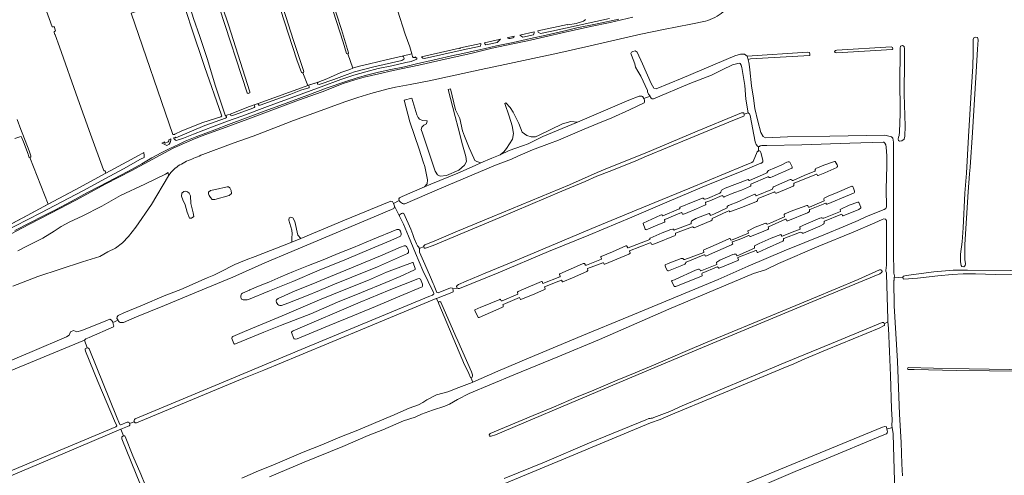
# Model space of a CAD drawing. Header units: metres. Extents: x 209813 to 223847, y 571801 to 587119.
# Tile 590 of 656: x 219607 to 220606, y 579788 to 580251. Entities that reach past the tile are written whole.
import ezdxf

# ---------------------------------------------------------------- set-up
doc = ezdxf.new("R2010")
doc.units = ezdxf.units.M
for name, color, linetype, lineweight in [('B-RO-GR-BEPLANTING_CULTUUR_BOSPLANTSOEN-GV', 8, 'Continuous', 0), ('B-RO-GR-GRAS-GV', 8, 'Continuous', 0), ('B-RO-OG-WATER_GREPPEL-GV', 8, 'Continuous', 0), ('B-RO-OG-WEG-GV', 8, 'Continuous', 0)]:
    doc.layers.add(name, color=color, linetype=linetype, lineweight=lineweight)

msp = doc.modelspace()

# ---------------------------------------------------------------- linework, layer by layer
at = {"layer": 'B-RO-GR-BEPLANTING_CULTUUR_BOSPLANTSOEN-GV', "flags": 128}
msp.add_lwpolyline([(219584.553, 580036.236), (219614.547, 580052.195), (219635.995, 580063.652), (219617.441, 580111.144), (219616.788, 580111.355), (219616.277, 580111.784), (219615.578, 580114.396), (219610.894, 580126.925), (219609.281, 580131.095), (219608.487, 580132.28), (219607.336, 580132.093), (219602.088, 580130.237)], dxfattribs=at)
at = {"layer": 'B-RO-GR-GRAS-GV', "flags": 128}
for points in [[(219838.008, 580176.661), (219809.807, 580262.67), (219796.947, 580299.784), (219779.475, 580352.215), (219763.814, 580398.479), (219749.942, 580440.375), (219736.74, 580480.438), (219724.803, 580516.476), (219717.768, 580537.233), (219714.264, 580548.287), (219714.452, 580549.057), (219715.152, 580549.533), (219716.047, 580549.757), (219716.718, 580549.673), (219717.176, 580549.293), (219758.062, 580427.378), (219787.966, 580337.861), (219818.936, 580245.709), (219840.783, 580177.788)], [(219795.372, 580545.632), (219790.016, 580544.276), (219782.844, 580543.284), (219781.948, 580543.318), (219785.129, 580533.232), (219787.308, 580526.932), (219788.091, 580526.809), (219788.931, 580526.216), (219796.582, 580502.572), (219837.983, 580377.564), (219884.994, 580229.953), (219895.347, 580198.385)], [(219938.699, 580216.785), (219935.366, 580228.102), (219891.73, 580363.912), (219873.752, 580422.14), (219864.448, 580451.732), (219862.579, 580457.451), (219842.215, 580523.68), (219834.599, 580545.36)], [(219835.754, 580547.525), (219836.661, 580547.764), (219837.413, 580548.047), (219847.21, 580516.148), (219854.666, 580490.888), (219869.108, 580447.066), (219874.901, 580427.484), (219878.188, 580415.912), (219879.251, 580412.163), (219897.18, 580355.977), (219913.436, 580303.686), (219933.84, 580240.911), (219940.841, 580217.448)], [(219893.158, 580197.449), (219888.427, 580210.083), (219867.28, 580275.265), (219843.93, 580350.391), (219813.686, 580442.866), (219786.924, 580526.462), (219787.308, 580526.932)], [(219604.409, 580149.69), (219608.314, 580139.486), (219610.388, 580134.529), (219616.538, 580117.914), (219618.402, 580112.855), (219618.462, 580112.276), (219618.449, 580111.751), (219618.074, 580111.241), (219617.441, 580111.144), (219635.995, 580063.652), (219663.345, 580078.209), (219694.587, 580095.15), (219693.771, 580097.378), (219693.246, 580097.373), (219692.738, 580097.477), (219692.391, 580097.781), (219692.042, 580098.393), (219678.784, 580134.861), (219666.162, 580170.751), (219647.313, 580223.337), (219642.958, 580235.601), (219642.66, 580236.062), (219641.952, 580238.136), (219641.983, 580238.697), (219642.322, 580239.135), (219643.347, 580239.623), (219642.043, 580244.079), (219641.34, 580243.71), (219640.346, 580243.574), (219639.928, 580243.769), (219628.056, 580277.042)], [(219775.802, 580276.042), (219777.265, 580272.255), (219783.557, 580252.304), (219789.765, 580233.776), (219797.708, 580210.459), (219805.533, 580184.403), (219813.981, 580158.962), (219815.549, 580154.009), (219815.995, 580153.575), (219820.85, 580155.193), (219840.387, 580162.77), (219844.965, 580164.603), (219849.089, 580165.788), (219896.857, 580183.272), (219899.463, 580184.075)], [(219945.032, 580201.792), (219945.964, 580202.164), (219951.812, 580203.687), (219962.177, 580206.051), (219979.147, 580210.253), (219995.29, 580213.868), (220005.04, 580216.246), (220002.902, 580223.292), (219998.459, 580236.217), (219990.49, 580260.787)], [(220303.118, 580249.576), (220288.206, 580246.304), (220260.53, 580240.975), (220237.495, 580236.238), (220212.375, 580230.488), (220181.612, 580223.522), (220153.218, 580217.157), (220123.19, 580210.557), (220099.538, 580205.51), (220075.45, 580200.528), (220022.734, 580189.069), (220003.238, 580185.146), (219988.596, 580182.306), (219979.593, 580180.296), (219963.474, 580176.203), (219950.304, 580171.963), (219937.031, 580167.507), (219909.163, 580157.283), (219884.895, 580148.504), (219869.389, 580142.628), (219843.996, 580132.794), (219823.719, 580125.543), (219792.833, 580114.098)], [(220246.887, 580173.272), (220245.282, 580175.199), (220244.33, 580177.634), (220244.383, 580179.221), (220237.609, 580193.509), (220234.434, 580198.694), (220232.159, 580202.875), (220231.471, 580206.103), (220227.841, 580215.029), (220227.449, 580216.792), (220228.084, 580217.85), (220229.428, 580218.733), (220231.677, 580219.262), (220233.838, 580218.065), (220239.218, 580206.033), (220247.949, 580186.321), (220250.595, 580181.559), (220252.976, 580180.897), (220279.567, 580191.481), (220333.013, 580214.235), (220338.701, 580215.822), (220342.538, 580215.955), (220345.316, 580213.838)], [(219894.597, 580197.115), (219899.463, 580184.075), (219909.868, 580187.542), (219918.754, 580191.096), (219933.08, 580197.273), (219942.241, 580200.484), (219945.032, 580201.792), (219939.995, 580216.329)], [(220346.258, 580210.458), (220347.56, 580205.785), (220348.226, 580199.947), (220349.814, 580183.675), (220351.93, 580171.24), (220353.341, 580160.971), (220356.164, 580148.089), (220359.206, 580136.58), (220361.72, 580132.478), (220364.101, 580131.023), (220386.459, 580132.082), (220429.453, 580132.743), (220485.175, 580133.669), (220491.737, 580132.187), (220493.112, 580130.6), (220494.065, 580126.684), (220494.065, 580120.334), (220493.772, 580066.166), (220493.814, 580015.264), (220494.277, 579993.44), (220494.806, 579990.9), (220494.671, 579988.778)], [(220346.536, 580156.563), (220344.17, 580170.118), (220343.111, 580184.273), (220341.058, 580196.38), (220339.986, 580202.579), (220339.39, 580204.894), (220338.2, 580206.482), (220337.142, 580207.011), (220330.542, 580205.044), (220320.164, 580200.133), (220309.092, 580194.543), (220287.08, 580186.297), (220250.305, 580170.645), (220248.993, 580170.672), (220248.038, 580171.403), (220247.356, 580172.295), (220246.887, 580173.272), (220240.371, 580170.82), (220241.053, 580169.137), (220241.229, 580168.285), (220241.133, 580167.489), (220240.802, 580166.61), (220225.82, 580159.313), (220208.198, 580151.405), (220193.707, 580145.723), (220180.082, 580139.781), (220168.148, 580134.662), (220153.763, 580128.707), (220144.81, 580125.144), (220127.507, 580118.846), (220112.701, 580112.333), (220106.296, 580109.464), (220090.07, 580103.231), (220033.199, 580079.142), (219998.06, 580063.953), (219997.318, 580063.865), (219996.396, 580064.107), (219995.475, 580064.475), (219993.635, 580065.628), (219992.61, 580066.813), (219992.342, 580067.303), (219986.563, 580064.462), (219987.256, 580062.501), (219987.467, 580061.558), (219992.566, 580051.617), (219992.57, 580052.288), (219992.992, 580053.082), (219993.502, 580053.531), (219994.72, 580054.211), (219995.663, 580054.386), (219996.243, 580054.383), (219996.817, 580054.08), (220003.912, 580038.326), (220006.207, 580033.002), (220007.439, 580028.818), (220009.745, 580023.21), (220010.778, 580021.431), (220011.727, 580020.391), (220012.725, 580018.699)], [(220040.19, 580092.649), (220052.758, 580098.338), (220058.426, 580103.125), (220060.489, 580106.935), (220059.902, 580111.964), (220056.594, 580123.87), (220052.096, 580141.2), (220049.054, 580152.842), (220041.778, 580180.094), (220044.159, 580180.623), (220049.451, 580159.324), (220053.684, 580150.593), (220056.462, 580138.29), (220058.447, 580132.866), (220063.347, 580120.905), (220067.839, 580110.376), (220069.03, 580108.127), (220071.014, 580107.069), (220075.06, 580105.544), (220086.156, 580110.518), (220094.755, 580113.825)], [(220040.19, 580092.649), (220033.84, 580092.252), (220031.194, 580093.311), (220028.681, 580097.147), (220015.849, 580135.644), (220014.526, 580139.481), (220015.319, 580141.862), (220017.304, 580143.714), (220020.082, 580145.169), (220020.743, 580148.212), (220015.981, 580148.741), (220012.938, 580150.064), (220011.615, 580151.651), (220010.098, 580154.239), (220005.001, 580171.231), (219997.195, 580169.379), (220003.016, 580147.153), (220012.541, 580119.637), (220016.51, 580106.804), (220018.301, 580101.847), (220020.876, 580088.416), (220020.743, 580084.447), (220017.848, 580081.151), (220024.376, 580083.927), (220051.628, 580095.304), (220069.486, 580102.977), (220075.06, 580105.544)], [(220173.336, 580147.031), (220225.195, 580169.388), (220235.646, 580173.489), (220238.563, 580173.302), (220239.105, 580173.117), (220239.61, 580172.697), (220240.371, 580170.82)], [(220357.031, 580122.018), (220356.508, 580122.172), (220355.827, 580122.709), (220354.673, 580124.287), (220353.467, 580126.983), (220348.57, 580153.621), (220348.158, 580154.796), (220347.625, 580155.494), (220346.819, 580156.141), (220346.536, 580156.563), (220342.304, 580155.125), (220342.382, 580154.362), (220342.32, 580153.855), (220341.9, 580153.172), (220332.382, 580149.261), (220285.86, 580129.989), (220243.147, 580112.559), (220232.374, 580107.809), (220207.953, 580097.704), (220192.701, 580092.019), (220180.92, 580086.508), (220157.369, 580076.743), (220093.54, 580049.888), (220026.593, 580021.776), (220019.083, 580018.841), (220018.413, 580018.807), (220017.979, 580018.9), (220017.547, 580019.32), (220017.334, 580019.846), (220017.211, 580020.535), (220012.725, 580018.699), (220012.99, 580017.72), (220012.975, 580014.997), (220018.328, 580002.867), (220023.905, 579989.423), (220026.869, 579983.167), (220027.562, 579981.191), (220027.749, 579980.613), (220029.647, 579975.478), (220030.058, 579974.715), (220030.507, 579974.096), (220030.922, 579973.804), (220031.671, 579973.633), (220044.206, 579978.695), (220046.169, 579978.486), (220046.515, 579977.613), (220051.083, 579978.361), (220050.468, 579979.954), (220051.016, 579981.044), (220052.279, 579982.196), (220060.209, 579985.464), (220079.514, 579993.667), (220109.948, 580006.107), (220187.827, 580038.82), (220238.365, 580059.806), (220287.339, 580079.797), (220340.958, 580102.279), (220350.086, 580106.043), (220351.42, 580106.906), (220355.696, 580116.815), (220356.195, 580117.369), (220356.797, 580117.596)], [(220017.211, 580020.535), (220017.217, 580021.387), (220017.474, 580021.838), (220018.157, 580022.249), (220027.687, 580025.996), (220051.385, 580036.371), (220086.602, 580050.68), (220125.881, 580067.199), (220165.098, 580083.388), (220192.988, 580095.707), (220205.438, 580100.808), (220242.002, 580115.529), (220294.788, 580137.955), (220335.575, 580154.761), (220339.721, 580156.422), (220340.767, 580156.565), (220341.328, 580156.483), (220341.706, 580156.332), (220342.026, 580155.91), (220342.304, 580155.125)], [(220066.952, 579882.848), (220092.444, 579894.013), (220123.514, 579907.373), (220177.703, 579929.877), (220225.366, 579949.737), (220316.11, 579987.271), (220346.477, 580000.852), (220382.975, 580016.194), (220424.982, 580033.229), (220442.703, 580040.508), (220458.017, 580047.203), (220465.841, 580050.716), (220481.601, 580057.062), (220484.544, 580058.102), (220486.185, 580059.361), (220486.881, 580060.984), (220486.57, 580078.912), (220487.259, 580102.579), (220487.083, 580112.595), (220486.571, 580121.458), (220485.973, 580124.071), (220485.188, 580125.737), (220484.04, 580126.577), (220483.3, 580126.643), (220449.555, 580125.595), (220400.711, 580124.03), (220365.299, 580123.11), (220360.424, 580123.356), (220358.664, 580122.749), (220357.76, 580122.224), (220357.031, 580122.018), (220356.797, 580117.596), (220357.38, 580117.713), (220358.014, 580117.649), (220358.499, 580117.369), (220359.41, 580116.239), (220361.279, 580108.325), (220361.276, 580106.688), (220360.055, 580105.416), (220359.383, 580105.233), (220339.188, 580096.761), (220306.034, 580083.473), (220266.244, 580066.669), (220228.48, 580050.603), (220184.823, 580032.244), (220143.684, 580015.525), (220092.598, 579993.971), (220053.553, 579977.892), (220052.011, 579977.891), (220051.083, 579978.361)], [(219764.793, 580100.297), (219760.321, 580095.701), (219758.204, 580092.526)], [(219599.983, 579980.475), (219625.648, 579990.132), (219670.892, 580004.949), (219688.486, 580010.638), (219696.424, 580015.136), (219704.361, 580019.104), (219711.505, 580024.528), (219717.591, 580030.878), (219724.999, 580040.271), (219741.005, 580063.155), (219758.204, 580092.526), (219757.645, 580095.745), (219754.988, 580094.053), (219734.035, 580084), (219709.295, 580072.462), (219690.467, 580061.67), (219670.384, 580051.571), (219658.041, 580045.803), (219649.22, 580040.937), (219642.099, 580036.089), (219630.402, 580029.114), (219613.542, 580020.658), (219605.296, 580016.178)], [(219820.459, 580080.265), (219819.143, 580081.221), (219817.555, 580081.115), (219805.937, 580078.565), (219800.727, 580077.517), (219798.717, 580075.823), (219798.717, 580074.236), (219799.352, 580072.542)], [(219820.459, 580080.265), (219821.729, 580077.566), (219822.046, 580074.391), (219819.506, 580072.486), (219805.067, 580068.521), (219802.421, 580068.521), (219800.622, 580070.532), (219799.352, 580072.542)], [(219992.342, 580067.303), (219991.832, 580068.978), (219992.626, 580070.169), (219995.139, 580071.492), (220017.848, 580081.151)], [(219780.584, 580072.049), (219779.129, 580074.761), (219777.409, 580076.15), (219775.358, 580076.745), (219773.506, 580076.547), (219771.72, 580074.893), (219771.323, 580071.916), (219772.646, 580068.212)], [(219780.584, 580072.049), (219780.843, 580064.269), (219783.224, 580055.009), (219783.753, 580051.04), (219781.444, 580049.427), (219779.567, 580049.516), (219777.078, 580055.578), (219775.022, 580062.946), (219772.646, 580068.212)], [(219987.467, 580061.558), (219987.463, 580060.942), (219987.294, 580060.037), (219986.844, 580059.165), (219960.542, 580048.064), (219917.735, 580030.141), (219883.317, 580015.654), (219855.812, 580003.982), (219823.448, 579989.385), (219786.443, 579974.411), (219754.171, 579960.689), (219725.571, 579949.165), (219712.272, 579943.383), (219709.061, 579943.573), (219708.207, 579943.908), (219707.512, 579944.68), (219706.958, 579945.778), (219701.475, 579943.652), (219702.355, 579940.901), (219702.473, 579939.997), (219702.181, 579938.995), (219677.617, 579928.327), (219674.082, 579926.755), (219672.972, 579925.5)], [(219892.301, 580028.939), (219936.666, 580047.547), (219983.63, 580066.597), (219985.349, 580066.465), (219986.563, 580064.462)], [(219675.566, 579917.643), (219675.928, 579917.719), (219676.399, 579917.669), (219676.891, 579917.312), (219677.416, 579916.809), (219678.268, 579915.189), (219705.397, 579848.043), (219708.318, 579840.618), (219708.849, 579839.972), (219709.341, 579839.578), (219709.805, 579839.539), (219716.078, 579842.158), (219717.006, 579842.332), (219717.585, 579842.32), (219718.04, 579842.053), (219718.298, 579841.603), (219718.562, 579840.925), (219723.374, 579842.521), (219723.208, 579842.899), (219723.131, 579843.351), (219723.125, 579843.966), (219723.283, 579844.42), (219723.676, 579844.931), (219724.376, 579845.621), (219809.58, 579881.187), (219892.59, 579916.139), (220022.257, 579969.832), (220026.067, 579971.37), (220026.724, 579971.766), (220027.234, 579972.252), (220027.419, 579972.776), (220027.422, 579973.247), (220027.21, 579973.973), (220016.363, 579996.36), (220008.908, 580013.961), (220001.631, 580031.017), (219996.568, 580043.205), (219992.777, 580050.674), (219992.566, 580051.617)], [(220486.261, 579997.23), (220486.345, 579997.918), (220486.559, 579998.839), (220486.888, 580001.657), (220486.677, 580033.301), (220486.677, 580047.059), (220485.83, 580048.329), (220484.243, 580048.753), (220482.338, 580048.223), (220474.929, 580044.731), (220452.916, 580035.1), (220418.097, 580021.024), (220377.139, 580003.456), (220364.016, 579997), (220351.845, 579993.296), (220266.014, 579956.889), (220195.423, 579926.197), (220153.195, 579908.629), (220108.428, 579890.214), (220063.131, 579871.481), (220051.278, 579865.449), (220043.34, 579860.686), (220038.578, 579858.464), (220026.195, 579854.548), (220014.765, 579850.42), (220008.415, 579847.457), (219996.667, 579843.647), (219975.528, 579834.524), (219960.618, 579828.832), (219935.034, 579817.648), (219895.767, 579801.521), (219860.643, 579786.754)], [(219706.958, 579945.778), (219705.817, 579947.667), (219706.081, 579949.386), (219707.14, 579950.709), (219712.828, 579953.223), (219731.746, 579961.028), (219753.784, 579970.568), (219770.77, 579977.077), (219797.495, 579988.942), (219804.242, 579991.455), (219810.299, 579994.698), (219825.409, 580002.435), (219836.918, 580007.198), (219846.178, 580010.505), (219883.165, 580025.019)], [(220250.559, 579846.856), (220267.053, 579853.155), (220279.35, 579858.817), (220383.819, 579902.727), (220431.106, 579922.327), (220482.534, 579943.495), (220483.165, 579943.637), (220483.545, 579943.595), (220483.94, 579943.353), (220484.387, 579942.286), (220488.066, 579944.024), (220488.215, 579946.844), (220486.763, 579992.544), (220486.746, 579993.877), (220486.198, 579995.571), (220486.261, 579997.23)], [(220615.711, 579992.55), (220597.483, 579992.368), (220577.25, 579992.805), (220564.55, 579992.805), (220553.543, 579992.17), (220539.044, 579990.9), (220518.195, 579988.571), (220504.437, 579987.407), (220503.696, 579987.83), (220503.484, 579989.418), (220494.671, 579988.778), (220494.525, 579986.485), (220494.302, 579986.162), (220494.112, 579985.674), (220494.678, 579960.414), (220497.815, 579904.379), (220500.154, 579850.509), (220501.762, 579821.476), (220502.212, 579799.829), (220503.037, 579787.833)], [(220503.484, 579989.418), (220504.119, 579990.476), (220506.687, 579991.32), (220534.811, 579994.921), (220554.39, 579996.509), (220568.995, 579996.615), (220612.493, 579996.191), (220615.472, 579995.851), (220615.923, 579995.65), (220616.082, 579995.393), (220616.126, 579994.097)], [(220046.515, 579977.613), (220047.005, 579976.378), (220046.935, 579974.64), (220045.651, 579973.924), (220030.145, 579968)], [(219832.566, 579785.418), (219849.539, 579792.914), (219864.07, 579798.576), (219894.922, 579811.836), (219913.633, 579819.331), (219931.908, 579826.985), (219950.17, 579834.186), (219968.59, 579841.895), (219987.226, 579849.606), (220000, 579855.637), (220002.408, 579856.657), (220011.94, 579859.931), (220016.367, 579862.363), (220020.292, 579865.045), (220030.071, 579869.999), (220041.563, 579872.988), (220052.906, 579877.34), (220066.156, 579882.499), (220066.952, 579882.848), (220064.875, 579887.682), (220064.449, 579887.701), (220062.774, 579891.55), (220062.168, 579893.333), (220058.635, 579900.634), (220032.492, 579962.415), (220032.118, 579963.57), (220030.145, 579968), (220029.782, 579967.861), (219959.088, 579938.577), (219890.782, 579910.093), (219855.015, 579895.212), (219831.088, 579885.457), (219725.583, 579841.677), (219724.162, 579841.606), (219723.778, 579841.964), (219723.374, 579842.521)], [(220032.118, 579963.57), (220032.493, 579964.502), (220033.529, 579964.858), (220034.638, 579964.214), (220049.673, 579929.32), (220051.58, 579924.845), (220065.673, 579893.22), (220066.708, 579890.421), (220066.68, 579889.284), (220066.173, 579888.049), (220064.875, 579887.682)], [(219483.993, 579857.403), (219502.616, 579864.72), (219619.695, 579914.197), (219654.565, 579928.975), (219657.263, 579930.722), (219658.692, 579933.897), (219661.709, 579935.326), (219665.19, 579934.05), (219670.281, 579935.326), (219696.159, 579945.947), (219698.673, 579946.873), (219700.387, 579946.003), (219701.16, 579944.635), (219701.475, 579943.652)], [(220484.387, 579942.286), (220484.674, 579941.601), (220484.74, 579941.219), (220484.734, 579940.857), (220484.452, 579940.338), (220479.274, 579937.888), (220426.515, 579915.998), (220403.793, 579906.516), (220392.902, 579901.668), (220381.913, 579897.199), (220353.465, 579885.324), (220313.506, 579868.744), (220267.944, 579849.781), (220256.974, 579845.132), (220247.387, 579841.758), (220161.506, 579805.565), (220095.52, 579778.257)], [(220492.499, 579836.848), (220492.295, 579838.835), (220492.483, 579844.737), (220491.993, 579855.793), (220490.724, 579889.557), (220489.995, 579913.961), (220488.883, 579937.614), (220488.066, 579944.024)], [(219589.259, 579789.058), (219704.748, 579837.427), (219705.501, 579838.48), (219705.642, 579839.043), (219704.452, 579841.322), (219686.493, 579883.415), (219673.708, 579914.469), (219673.425, 579916.101), (219673.645, 579916.823), (219675.566, 579917.643), (219672.972, 579925.5), (219526.065, 579864.921)], [(220661.57, 579893.456), (220629.578, 579894.201), (220591.486, 579894.347), (220558.164, 579894.683), (220514.859, 579895.618), (220508.943, 579895.872)], [(219718.562, 579840.925), (219718.873, 579840.124), (219718.914, 579839.672), (219718.863, 579839.292), (219718.487, 579838.89), (219718.084, 579838.565), (219709.813, 579835.114)], [(220098.696, 579785), (220139.835, 579801.633), (220185.216, 579821.193), (220242.385, 579844.702), (220245.515, 579845.843)], [(219742.142, 579754.009), (219740.173, 579753.639), (219739.22, 579755.385), (219710.645, 579825.394), (219710.645, 579827.299), (219712.385, 579828.313), (219709.813, 579835.114), (219653.178, 579811.107), (219591.741, 579785.23)], [(220495.529, 579760.042), (220494.088, 579805.766), (220493.414, 579830.31), (220492.499, 579836.848), (220487.165, 579834.999), (220487.808, 579832.58), (220487.816, 579831.999), (220487.645, 579831.494), (220486.891, 579830.465), (220480.589, 579828.126), (220425.61, 579805.021), (220394.127, 579792.194), (220290.426, 579747.917)], [(220307.663, 579764.935), (220367.607, 579789.945), (220482.779, 579837.237), (220485.161, 579837.872), (220486.907, 579837.554), (220487.165, 579834.999)], [(219712.385, 579828.313), (219713.143, 579828.501), (219713.616, 579828.252), (219714.091, 579827.787), (219721.992, 579808.247), (219730.103, 579789.469), (219743.345, 579756.844)]]:
    msp.add_lwpolyline(points, dxfattribs=at)
for points in [[(219751.439, 580268.067), (219720.261, 580257.502), (219762.601, 580134.367), (219764.266, 580134.246), (219764.551, 580134.701), (219771.703, 580138.083), (219792.866, 580146.489), (219811.232, 580152.37), (219812.022, 580152.939), (219812.182, 580153.212), (219812.031, 580153.898), (219794.534, 580203.403), (219780.962, 580243.844), (219773.553, 580266.718), (219772.565, 580269.658), (219772.071, 580270.178), (219771.689, 580270.392), (219771.345, 580270.425), (219770.748, 580270.328), (219754.694, 580264.995), (219753.791, 580264.859), (219753.119, 580265.088), (219752.516, 580265.643), (219752.114, 580266.091)], [(220574.71, 580230.824), (220575.345, 580232.729), (220577.356, 580233.364), (220579.155, 580232.941), (220579.79, 580230.507), (220579.155, 580221.088), (220577.528, 580192.214), (220574.075, 580136.421), (220571.665, 580101.172), (220570.943, 580094.406), (220569.745, 580076.17), (220566.349, 580022.544), (220566.455, 580007.41), (220566.984, 580003.07), (220566.667, 580001.271), (220565.397, 580000.107), (220563.386, 580000.425), (220562.433, 580001.483), (220561.798, 580005.081), (220561.904, 580012.807), (220563.492, 580025.296), (220564.444, 580039.689), (220566.455, 580074.72), (220567.87, 580094.999), (220569.947, 580132.399), (220573.133, 580182.64), (220574.374, 580203.576), (220574.71, 580217.172)], [(220492.915, 580222.826), (220493.18, 580221.37), (220492.386, 580220.841), (220436.559, 580217.402), (220434.707, 580217.666), (220434.178, 580218.592), (220434.971, 580219.783), (220436.294, 580220.047), (220491.592, 580223.355)], [(220504.648, 580223.839), (220505.177, 580221.299), (220504.966, 580209.552), (220504.648, 580175.473), (220505.812, 580142.877), (220505.389, 580132.717), (220504.648, 580129.753), (220502.32, 580127.954), (220500.097, 580127.742), (220498.827, 580128.272), (220498.616, 580129.542), (220498.933, 580131.764), (220499.568, 580133.246), (220499.886, 580137.056), (220500.521, 580155.365), (220500.37, 580192.263), (220500.521, 580214.42), (220500.521, 580222.146), (220501.05, 580224.051), (220502.955, 580224.686)], [(220346.258, 580210.458), (220348.611, 580211.237), (220408.936, 580214.729), (220409.095, 580215.999), (220408.778, 580217.587), (220406.555, 580217.904), (220345.316, 580213.838)], [(220121.814, 580133.527), (220117.129, 580136.765), (220113.745, 580145.698), (220107.924, 580157.208), (220104.749, 580161.97), (220100.383, 580166.6), (220099.325, 580165.939), (220103.955, 580152.974), (220106.865, 580143.317), (220108.075, 580135.324), (220107.339, 580129.621), (220101.045, 580120.034), (220098.399, 580116.859), (220094.755, 580113.825), (220103.751, 580118.059), (220117.245, 580122.821), (220123.198, 580124.806), (220127.696, 580127.451), (220138.147, 580132.346), (220173.336, 580147.031), (220166.376, 580147.575), (220158.121, 580145.352), (220134.327, 580133.855), (220130.413, 580132.072), (220126.048, 580131.94)], [(220414.433, 580098.737), (220414.6, 580099.315), (220415.164, 580099.783), (220423.301, 580103.134), (220433.865, 580107.03), (220434.32, 580107.077), (220434.718, 580107.035), (220436.674, 580103.448), (220437.021, 580102.463), (220436.979, 580102.064), (220436.842, 580101.486), (220436.343, 580100.877), (220424.318, 580095.337), (220417.471, 580092.598), (220416.892, 580092.716), (220416.321, 580093.288), (220415.952, 580094.037), (220415.627, 580094.133), (220393.221, 580084.967), (220392.906, 580084.501), (220392.872, 580083.504), (220392.64, 580082.636), (220391.94, 580081.976), (220387.481, 580079.925), (220375.098, 580074.735), (220374.372, 580074.711), (220373.96, 580075.007), (220373.393, 580075.887), (220373.069, 580076.038), (220372.45, 580075.902), (220356.434, 580069.247), (220356.083, 580068.853), (220356.028, 580067.639), (220355.727, 580067.027), (220354.809, 580066.316), (220342.502, 580061.288), (220327.776, 580055.918), (220327.489, 580056.104), (220327.066, 580056.872), (220326.776, 580056.913), (220325.006, 580056.27), (220309.998, 580049.127), (220309.921, 580048.838), (220309.865, 580047.605), (220309.678, 580047.263), (220308.543, 580046.628), (220291.453, 580039.754), (220290.911, 580039.871), (220290.109, 580040.791), (220289.747, 580040.797), (220272.805, 580034.138), (220272.656, 580033.886), (220272.632, 580033.506), (220272.82, 580032.777), (220272.795, 580032.379), (220272.354, 580031.986), (220252.296, 580023.856), (220249.283, 580022.843), (220248.685, 580022.902), (220248.307, 580023.194), (220247.59, 580024.303), (220247.41, 580024.45), (220246.848, 580024.435), (220225.872, 580016.133), (220225.816, 580015.88), (220226.512, 580014.245), (220226.511, 580014.046), (220226.291, 580013.721), (220225.453, 580013.003), (220200.769, 580002.606), (220200.371, 580002.645), (220199.565, 580004.081), (220199.312, 580004.228), (220198.75, 580004.123), (220183.279, 579998.175), (220183.222, 579997.85), (220183.757, 579996.542), (220183.754, 579996.198), (220183.499, 579995.892), (220182.715, 579995.208), (220168.146, 579988.766), (220158.374, 579984.647), (220157.976, 579984.667), (220157.046, 579986.521), (220156.829, 579986.541), (220154.251, 579985.598), (220139.849, 579979.788), (220139.811, 579979.625), (220140.487, 579977.665), (220140.43, 579977.393), (220139.775, 579976.872), (220129.984, 579972.59), (220115.835, 579966.688), (220115.328, 579966.728), (220114.435, 579968.744), (220114.273, 579968.782), (220097.744, 579961.917), (220097.579, 579961.647), (220097.613, 579961.23), (220097.913, 579960.051), (220097.893, 579959.761), (220097.62, 579959.491), (220096.492, 579958.792), (220073.438, 579948.475), (220073.003, 579948.406), (220072.534, 579948.626), (220069.066, 579955.605), (220069.05, 579956.021), (220069.162, 579956.51), (220074.976, 579959.116), (220076.174, 579959.404), (220094.264, 579966.964), (220094.645, 579967.016), (220094.88, 579966.923), (220095.632, 579965.578), (220095.794, 579965.432), (220096.156, 579965.394), (220096.735, 579965.426), (220112.684, 579972.203), (220112.775, 579972.366), (220112.795, 579972.565), (220112.278, 579973.854), (220112.297, 579974.072), (220112.426, 579974.379), (220112.991, 579974.864), (220118.351, 579977.346), (220136.788, 579985.266), (220136.951, 579985.247), (220137.221, 579984.992), (220137.879, 579983.23), (220138.042, 579983.121), (220155.367, 579990.016), (220155.549, 579990.178), (220155.569, 579990.467), (220154.893, 579992.283), (220154.895, 579992.609), (220155.187, 579992.951), (220178.114, 580003.215), (220178.785, 580003.428), (220179.366, 580003.514), (220180.036, 580003.492), (220180.36, 580003.308), (220181.256, 580001.727), (220181.671, 580001.561), (220182.36, 580001.665), (220197.543, 580007.759), (220197.618, 580008.103), (220196.887, 580009.955), (220196.889, 580010.281), (220197.109, 580010.66), (220208.679, 580015.384), (220222.194, 580021.308), (220222.611, 580021.414), (220223.009, 580021.375), (220223.388, 580021.082), (220224.136, 580019.248), (220224.281, 580019.193), (220224.644, 580019.263), (220246.6, 580027.939), (220246.692, 580028.246), (220246.604, 580028.627), (220246.625, 580028.953), (220246.989, 580029.258), (220259.088, 580034.63), (220267.931, 580038.049), (220269.835, 580038.363), (220270.524, 580038.376), (220270.795, 580038.32), (220270.938, 580038.011), (220271.062, 580037.558), (220271.332, 580037.393), (220271.895, 580037.498), (220288.365, 580043.801), (220288.475, 580044), (220288.551, 580044.633), (220288.594, 580045.665), (220288.743, 580046.28), (220289.218, 580046.856), (220293.453, 580049.002), (220304.694, 580053.438), (220306.944, 580054.039), (220307.233, 580053.91), (220308.02, 580052.438), (220308.309, 580052.255), (220311.433, 580053.611), (220325.041, 580059.86), (220325.105, 580061.218), (220325.344, 580061.742), (220326.326, 580062.351), (220336.768, 580066.521), (220345.307, 580070.376), (220353.281, 580073.783), (220353.589, 580073.763), (220354.341, 580072.4), (220354.575, 580072.217), (220370.957, 580078.955), (220371.231, 580079.225), (220371.365, 580080.347), (220371.64, 580080.798), (220372.241, 580081.356), (220389.134, 580088.616), (220389.66, 580088.613), (220390.437, 580088.444), (220391.393, 580087.768), (220392.063, 580087.727), (220403.307, 580092.616), (220414.224, 580097.253), (220414.353, 580097.651)], [(220278.966, 580055.003), (220278.731, 580055.04), (220261.966, 580048.069), (220261.511, 580047.746), (220261.509, 580047.438), (220261.755, 580046.35), (220261.77, 580045.879), (220261.568, 580045.409), (220252.214, 580041.504), (220242.842, 580037.654), (220242.3, 580037.766), (220241.959, 580038.33), (220239.696, 580043.96), (220239.698, 580044.304), (220239.736, 580044.485), (220257.539, 580052.446), (220258.537, 580052.675), (220258.972, 580052.672), (220259.527, 580051.78), (220259.835, 580051.724), (220275.819, 580058.411), (220276.727, 580058.839), (220276.947, 580059.218), (220276.914, 580059.726), (220277.117, 580060.268), (220277.536, 580060.645), (220290.541, 580066.138), (220300.129, 580069.824), (220300.745, 580069.784), (220301.123, 580069.473), (220301.536, 580068.927), (220301.951, 580068.671), (220302.603, 580068.667), (220305.198, 580069.356), (220317.552, 580074.925), (220318.425, 580075.481), (220318.808, 580075.895), (220319.033, 580077.125), (220319.418, 580077.775), (220323.145, 580079.797), (220345.427, 580088.452), (220346.351, 580088.555), (220346.893, 580088.298), (220347.468, 580087.66), (220347.848, 580087.549), (220363.997, 580094.651), (220365.271, 580095.603), (220366.26, 580097.136), (220367.079, 580097.71), (220379.886, 580103.403), (220385.52, 580106.246), (220387.116, 580106.598), (220388.021, 580106.519), (220388.581, 580106.28), (220390.96, 580101.664), (220391.011, 580101.174), (220390.899, 580100.65), (220390.661, 580100.361), (220370.932, 580091.526), (220369.043, 580090.705), (220368.064, 580090.639), (220367.576, 580090.824), (220366.982, 580091.298), (220366.511, 580091.392), (220349.237, 580084.062), (220349.09, 580083.755), (220349.047, 580082.669), (220348.972, 580082.252), (220348.607, 580081.856), (220339.761, 580078.021), (220331.989, 580075.083), (220322.126, 580071.001), (220321.564, 580070.932), (220321.275, 580070.97), (220321.059, 580071.189), (220320.793, 580072.042), (220320.577, 580072.279), (220320.143, 580072.318), (220307.446, 580066.932), (220303.343, 580065.546), (220303.051, 580065.24), (220303.049, 580064.914), (220303.476, 580063.662), (220303.473, 580063.281), (220303.218, 580063.029), (220294.117, 580059.05), (220282.656, 580054.218), (220280.659, 580053.542), (220279.952, 580053.475), (220279.681, 580053.549), (220279.145, 580054.73)], [(220353.584, 580040.248), (220363.191, 580044.061), (220364.424, 580044.27), (220364.731, 580044.177), (220365.649, 580043.284), (220365.993, 580043.245), (220369.299, 580044.672), (220383.306, 580050.937), (220383.435, 580051.262), (220382.972, 580052.461), (220382.92, 580052.86), (220383.013, 580053.221), (220383.578, 580053.689), (220391.898, 580057.383), (220405.914, 580062.416), (220406.548, 580062.394), (220407.09, 580062.082), (220407.715, 580060.756), (220407.967, 580060.591), (220408.493, 580060.733), (220423.588, 580067.208), (220423.681, 580067.533), (220423.128, 580068.769), (220423.13, 580069.203), (220423.569, 580069.744), (220427.514, 580071.928), (220436.62, 580075.51), (220451.761, 580081.877), (220452.106, 580081.89), (220452.539, 580081.738), (220453.765, 580078.997), (220454.294, 580076.902), (220454.337, 580076.158), (220454.202, 580075.688), (220453.833, 580075.295), (220449.174, 580073.211), (220426.47, 580063.542), (220425.802, 580063.716), (220425.289, 580064.558), (220425.073, 580064.671), (220424.326, 580064.447), (220408.899, 580058.326), (220408.695, 580058.039), (220408.745, 580056.641), (220408.72, 580056.224), (220408.333, 580055.813), (220406.723, 580054.968), (220386.564, 580046.764), (220386.073, 580046.681), (220385.749, 580046.886), (220385.009, 580048.24), (220384.74, 580048.408), (220384.303, 580048.342), (220367.02, 580040.745), (220366.869, 580040.331), (220367.057, 580039.638), (220367.105, 580039.22), (220366.986, 580038.587), (220366.233, 580038.019), (220358.414, 580034.588), (220348.885, 580030.894), (220348.305, 580030.94), (220347.749, 580031.312), (220347.338, 580031.681), (220346.742, 580031.836), (220339.909, 580028.861), (220330.421, 580025.403), (220330.196, 580024.989), (220330.208, 580024.571), (220330.678, 580023.348), (220330.599, 580022.951), (220329.428, 580022.316), (220307.119, 580012.387), (220303.486, 580010.976), (220302.926, 580011.075), (220302.417, 580012.136), (220301.983, 580012.251), (220300.89, 580011.96), (220283.433, 580004.802), (220283.118, 580004.389), (220282.646, 580003.272), (220282.056, 580002.629), (220279.243, 580001.422), (220265.58, 579995.884), (220264.988, 579995.947), (220264.301, 579996.424), (220262.549, 580000.004), (220262.14, 580001.112), (220262.108, 580001.728), (220262.31, 580002.197), (220265.217, 580003.446), (220278.494, 580008.449), (220279.002, 580008.591), (220279.618, 580008.587), (220280.197, 580008.402), (220281.096, 580007.454), (220281.439, 580007.343), (220282.11, 580007.447), (220301.321, 580014.638), (220301.522, 580014.763), (220301.524, 580015.144), (220300.989, 580016.361), (220300.991, 580016.741), (220301.284, 580017.192), (220306.28, 580019.387), (220316.288, 580023.668), (220327.444, 580028.829), (220327.824, 580028.844), (220328.204, 580028.679), (220328.936, 580027.189), (220329.208, 580027.132), (220331.314, 580027.934), (220346.589, 580034.281), (220346.699, 580034.461), (220346.093, 580035.932), (220346.113, 580036.276), (220346.423, 580036.618)], [(220380.618, 580031.247), (220380.853, 580031.227), (220393.692, 580036.214), (220399.084, 580038.116), (220399.159, 580038.423), (220398.97, 580039.982), (220398.991, 580040.435), (220399.101, 580040.724), (220402.681, 580042.385), (220419.283, 580049.538), (220420.427, 580049.875), (220421.133, 580049.798), (220421.927, 580049.34), (220422.488, 580049.3), (220423.177, 580049.404), (220440.217, 580056.365), (220440.225, 580056.713), (220439.773, 580057.966), (220439.814, 580058.274), (220440.457, 580058.735), (220448.88, 580062.501), (220457.567, 580065.755), (220457.985, 580065.802), (220458.454, 580065.65), (220458.865, 580065.28), (220460.786, 580060.569), (220460.782, 580060.333), (220460.702, 580059.845), (220460.424, 580059.505), (220458.68, 580058.208), (220442.869, 580051.912), (220442.56, 580051.863), (220442.164, 580052.032), (220441.496, 580053.403), (220440.533, 580053.274), (220423.786, 580046.339), (220423.49, 580045.945), (220423.41, 580045.511), (220423.519, 580044.348), (220423.349, 580043.934), (220422.887, 580043.397), (220419.045, 580041.408), (220402.422, 580034.182), (220401.624, 580034.231), (220401.12, 580034.493), (220400.62, 580034.991), (220399.897, 580035.129), (220398.405, 580034.863), (220382.598, 580028.82), (220382.173, 580028.301), (220382.246, 580027.193), (220382.202, 580026.722), (220381.704, 580026.222), (220364.929, 580018.599), (220356.086, 580014.695), (220355.742, 580014.719), (220355.384, 580015.033), (220354.698, 580016.332), (220354.428, 580016.518), (220354.028, 580016.451), (220335.974, 580009.375), (220335.898, 580009.195), (220335.911, 580008.831), (220336.52, 580007.243), (220336.479, 580006.954), (220335.856, 580006.565), (220316.825, 579998.524), (220316.444, 579998.548), (220316.143, 579999.025), (220315.757, 579999.793), (220315.36, 579999.926), (220314.339, 579999.652), (220299.618, 579993.429), (220299.448, 579992.997), (220299.693, 579991.288), (220299.56, 579990.945), (220299.082, 579990.553), (220273.026, 579979.94), (220272.281, 579979.88), (220271.559, 579980.127), (220271.185, 579980.532), (220268.691, 579985.332), (220268.713, 579985.576), (220269.169, 579986.008), (220271.475, 579986.916), (220272.264, 579987.152), (220292.992, 579996.488), (220295.88, 579997.646), (220296.695, 579997.695), (220297.255, 579997.474), (220298.098, 579996.092), (220298.351, 579996.018), (220299.313, 579996.355), (220314.694, 580002.358), (220314.734, 580002.828), (220314.307, 580004.009), (220314.328, 580004.498), (220314.657, 580004.912), (220317.584, 580006.631), (220330.755, 580012.395), (220332.225, 580012.82), (220333.439, 580013.029), (220334.091, 580012.916), (220334.449, 580012.262), (220334.84, 580011.227), (220335.076, 580011.189), (220352.895, 580018.805), (220352.987, 580019.076), (220352.726, 580020.708), (220352.893, 580021.25), (220353.422, 580021.827), (220357.727, 580023.628), (220369.809, 580029.163), (220379.397, 580032.921), (220379.705, 580032.901)], [(219892.301, 580028.939), (219889.198, 580032.322), (219886.181, 580046.133), (219884.276, 580049.784), (219882.213, 580050.578), (219880.466, 580049.626), (219880.149, 580047.562), (219883.324, 580037.243), (219883.483, 580033.592), (219883.165, 580029.306), (219883.165, 580025.019)], [(219840.807, 579976.675), (219851.08, 579980.974), (219859.949, 579984.554), (219872.022, 579989.812), (219884.981, 579995.151), (219900.301, 580001.527), (219915.085, 580007.21), (219930.459, 580013.659), (219945.801, 580019.637), (219964.976, 580027.806), (219989.995, 580037.969), (219991.134, 580037.998), (219991.824, 580037.86), (219992.771, 580037.254), (219993.396, 580036.174), (219994.143, 580033.847), (219994.115, 580032.978), (219993.964, 580031.836), (219993.429, 580031.017), (219983.718, 580026.596), (219963.332, 580018.307), (219938.876, 580007.914), (219911.137, 579996.494), (219884.284, 579985.083), (219860.454, 579975.511), (219839.421, 579966.708), (219837.812, 579966.511), (219833.794, 579966.526), (219832.85, 579966.897), (219832.357, 579967.326), (219831.897, 579968.046), (219831.564, 579968.802), (219831.429, 579969.652), (219831.511, 579970.539), (219832.341, 579972.611), (219833.094, 579973.324), (219840.284, 579976.489)], [(219902.816, 579982.24), (219973.182, 580011.253), (219993.455, 580019.994), (219997.298, 580021.19), (219998.6, 580021.329), (219999.8, 580020.726), (220001.406, 580017.574), (220001.652, 580016.419), (220001.682, 580015.261), (220001.562, 580014.572), (220001.295, 580014.081), (220000.577, 580013.513), (219970.323, 580000.113), (219944.26, 579989.397), (219926.629, 579982.546), (219911.438, 579975.882), (219898.098, 579970.648), (219879.243, 579963.079), (219872.823, 579960.736), (219871.085, 579960.791), (219870.124, 579961.017), (219869.083, 579961.912), (219868.278, 579962.827), (219867.707, 579963.853), (219867.495, 579965.136), (219867.507, 579965.805), (219867.755, 579966.387), (219868.111, 579966.951), (219869.388, 579967.796), (219886.502, 579975.764)], [(219835.331, 579934.38), (219873.397, 579950.155), (219894.643, 579959.43), (219911.35, 579966.399), (219939.702, 579978.114), (219961.136, 579986.631), (219979.499, 579994.575), (220005.644, 580004.279), (220006.042, 580004.282), (220006.334, 580004.104), (220008.561, 579998.462), (220008.6, 579998.1), (220008.426, 579997.429), (220007.599, 579996.878), (219993.366, 579990.35), (219978.607, 579984.016), (219953.894, 579973.983), (219929.598, 579963.972), (219902.404, 579952.34), (219871.72, 579940.384), (219854.938, 579933.578), (219825.991, 579921.693), (219825.25, 579921.595), (219824.813, 579921.863), (219824.266, 579922.328), (219822.353, 579927.322), (219822.328, 579928.009), (219822.629, 579928.682), (219823.275, 579929.213)], [(220085.44, 579828.091), (220083.98, 579828.195), (220083.557, 579829.465), (220084.509, 579830.735), (220103.187, 579838.414), (220128.317, 579849.059), (220148.836, 579857.656), (220172.223, 579867.576), (220189.787, 579874.681), (220213.554, 579884.817), (220231.605, 579892.309), (220252.608, 579901.138), (220267.438, 579907.673), (220284.938, 579915.036), (220302.94, 579922.682), (220320.215, 579929.947), (220361.28, 579946.805), (220412.699, 579968.213), (220458.102, 579987.263), (220479.798, 579997.106), (220481.173, 579997.106), (220482.02, 579996.365), (220482.338, 579995.307), (220481.703, 579994.142), (220480.009, 579992.978), (220412.179, 579964.884), (220310.542, 579922.6), (220254.181, 579898.761), (220193.835, 579873.492), (220089.907, 579829.571)], [(219982.086, 579976.174), (220011.18, 579987.773), (220012.486, 579988.018), (220013.264, 579987.813), (220013.714, 579987.484), (220015.8, 579982.399), (220015.994, 579981.582), (220015.953, 579980.894), (220015.858, 579980.225), (220015.565, 579979.828), (219992.752, 579970.198), (219968.067, 579959.711), (219945.181, 579950.136), (219921.135, 579940.405), (219896.922, 579930.168), (219888.696, 579926.926), (219887.118, 579926.593), (219886.068, 579926.799), (219885.617, 579927.019), (219885.33, 579927.383), (219883.068, 579933.249), (219883.089, 579933.647), (219883.509, 579934.188), (219884.71, 579935.013), (219952.645, 579964.051)]]:
    msp.add_lwpolyline(points, close=True, dxfattribs=at)
at = {"layer": 'B-RO-GR-GRAS-GV'}
for points in [[(220321.041, 580258.886, -0.1091978), (220303.118, 580249.576)], [(219792.833, 580114.098, -0.0051829), (219778.208, 580108.024)], [(219778.208, 580108.024, 0.0390427), (219764.793, 580100.297)], [(220508.943, 579895.872, -0.7864307), (220509.043, 579897.82)], [(220245.515, 579845.843, 0.071551), (220250.559, 579846.856)]]:
    msp.add_lwpolyline(points, format="xyb", dxfattribs=at)
for centre, radius, start, end in [((219939.662, 580217.452), 1.171, 214.697586, 0.963411), ((219894.103, 580198.255), 1.242, 220.453866, 6.692989), ((219839.196, 580177.706), 1.582, 221.326467, 0.963411)]:
    msp.add_arc(centre, radius, start, end, dxfattribs=at)
at = {"layer": 'B-RO-OG-WATER_GREPPEL-GV', "flags": 128}
msp.add_lwpolyline([(220661.889, 579894.854), (220646.414, 579895.339), (220611.133, 579895.695), (220570.582, 579896.287), (220534.663, 579897.134), (220509.043, 579897.82)], dxfattribs=at)
at = {"layer": 'B-RO-OG-WEG-GV', "flags": 128}
for points in [[(219597.757, 580033.067), (219616.251, 580043.102), (219638.548, 580054.525), (219663.905, 580067.771), (219694.513, 580084.38), (219720.988, 580097.963), (219762.133, 580120.052), (219771.88, 580124.672), (219782.117, 580129.135), (219789.419, 580132.121), (219798.617, 580135.524), (219812.939, 580140.642), (219838.64, 580150.126), (219889.987, 580169.166), (219913.903, 580177.89), (219935.49, 580186.03), (219947.2, 580189.892), (219956.766, 580192.647), (219971.412, 580196.158), (219986.224, 580199.326), (220012.073, 580204.756), (220031.488, 580209.23), (220060.137, 580215.672), (220064.792, 580216.597), (220086.451, 580222.036), (220107.684, 580226.468), (220122.564, 580229.65), (220140.089, 580233.61), (220160.752, 580238.36), (220186.264, 580244.076), (220206.371, 580248.257), (220229.324, 580253.399)], [(220214.979, 580251.505), (220193.269, 580246.732), (220172.419, 580242.608), (220158.865, 580239.313), (220141.509, 580235.338), (220125.647, 580231.887), (220108.001, 580227.807), (220090.951, 580224.292), (220073.672, 580220.456), (220064.303, 580218.417), (220053.872, 580215.952), (220048.276, 580214.974), (220027.795, 580210.097), (220009.7, 580206.061), (219997.709, 580203.217), (219983.733, 580200.534), (219971.289, 580197.639), (219960.518, 580195.023), (219949.584, 580191.941), (219937.914, 580188.323), (219919.129, 580181.637), (219899.385, 580174.213), (219877.621, 580166.193), (219856.126, 580158.326), (219819.144, 580144.607), (219805.08, 580139.199), (219786.878, 580132.329), (219775.051, 580127.503), (219768.288, 580124.416), (219759.411, 580120.234), (219750.591, 580115.718), (219741.132, 580110.657), (219730.977, 580104.494), (219716.664, 580096.947), (219702.685, 580089.482), (219688.454, 580082.031), (219676.044, 580075.414), (219659.154, 580066.214), (219642.884, 580057.663), (219631.123, 580051.77), (219602.096, 580036.748)], [(220181.183, 580251.235), (220180.652, 580250.369), (220179.432, 580249.363), (220171.72, 580247.204), (220163.324, 580245.738), (220163.017, 580245.903), (220162.957, 580246.244), (220132.987, 580239.543), (220133.282, 580238.366), (220135.547, 580237.037), (220147.225, 580239.465), (220205.549, 580252.268)], [(219815.995, 580153.575), (219816.269, 580153.309), (219816.829, 580152.466), (219816.837, 580151.706), (219815.893, 580151.151), (219794.957, 580143.423), (219765.622, 580131.003), (219765.032, 580131.822), (219763.082, 580131.002), (219764.102, 580129.546), (219765.357, 580128.569), (219766.26, 580128.273), (219767.87, 580129.102), (219769.427, 580129.292), (219773.402, 580130.586), (219783.424, 580134.856), (219804.306, 580142.968), (219818.108, 580147.783), (219832.452, 580153.145), (219858.604, 580162.72), (219912.974, 580182.962), (219933.14, 580190.273), (219946.273, 580194.749), (219958.357, 580198.087), (219970.767, 580201.269), (219984.877, 580204.277), (219999.113, 580207.47), (220004.303, 580208.674), (220009.99, 580210.867), (220010.118, 580211.681), (220010.107, 580212.313), (220009.172, 580212.103), (220008.789, 580213.272), (220007.937, 580212.641), (220006.435, 580212.473), (220005.845, 580213.591), (220005.04, 580216.246), (219995.29, 580213.868), (219996.015, 580213.785), (219996.599, 580213.284), (219996.948, 580212.726), (219997.172, 580212.023), (219997.177, 580211.516), (219996.875, 580210.988), (219996.069, 580210.166), (219994.771, 580209.628), (219966.331, 580203.178), (219946.854, 580198.067), (219939.436, 580195.36), (219925.779, 580190.257), (219910.939, 580185.011)], [(219909.868, 580187.542), (219900.317, 580184.338), (219900.609, 580183.859), (219900.808, 580183.262), (219900.856, 580182.882), (219900.859, 580182.556), (219900.737, 580182.156), (219900.543, 580181.908), (219892.504, 580179.366), (219882.174, 580175.497), (219863.334, 580168.648), (219851.062, 580164.322), (219849.896, 580164.233), (219849.08, 580165.077), (219849.012, 580165.649), (219849.089, 580165.788), (219844.965, 580164.603), (219845.429, 580163.559), (219845.551, 580162.605), (219845.096, 580161.985), (219843.736, 580161.288), (219822.497, 580153.339), (219821.359, 580153.866), (219820.85, 580155.193), (219815.995, 580153.575)], [(219909.55, 580185.544), (219909.389, 580185.816), (219909.293, 580186.117)]]:
    msp.add_lwpolyline(points, dxfattribs=at)
for points in [[(220080.083, 580225.372), (220091.725, 580227.867), (220095.05, 580231.084), (220093.759, 580230.884), (220078.754, 580227.653), (220079.062, 580226.643)], [(220108.77, 580234.129), (220101.758, 580232.606), (220103.572, 580231.95), (220105.012, 580231.95), (220107.626, 580232.43), (220108.453, 580233.15)], [(220117.717, 580233.33), (220128.589, 580235.591), (220129.379, 580237.597), (220129.111, 580238.677), (220114.594, 580235.431)], [(220053.386, 580222.189), (220015.024, 580213.418), (220016.093, 580212.032), (220017.788, 580211.591), (220057.175, 580220.237), (220074.773, 580224.182), (220075.134, 580226.027), (220074.964, 580226.836), (220054.606, 580222.452), (220054.5, 580222.204), (220054.226, 580221.916), (220053.954, 580221.845), (220053.646, 580221.884), (220053.43, 580222.012)], [(219751.499, 580125.74), (219751.646, 580125.445), (219756.24, 580123.113), (219758.808, 580124.438), (219759.803, 580126.138), (219760.493, 580128.49), (219760.364, 580129.858), (219758.417, 580129.042), (219758.284, 580127.643), (219757.765, 580127.022), (219754.846, 580125.763), (219754.41, 580125.904), (219754.153, 580126.245), (219753.968, 580126.732), (219753.979, 580126.94)], [(219694.587, 580095.15), (219663.345, 580078.209), (219635.156, 580063.205), (219614.547, 580052.195), (219586.307, 580037.169), (219587.35, 580035.204), (219588.937, 580034.452), (219628.57, 580055.006), (219671.061, 580077.344), (219694.036, 580089.745), (219712.478, 580099.516), (219729.604, 580109.31), (219733.267, 580111.148), (219733.48, 580113.19), (219733.039, 580116.055), (219728.339, 580113.514)]]:
    msp.add_lwpolyline(points, close=True, dxfattribs=at)
at = {"layer": 'B-RO-OG-WEG-GV'}
msp.add_arc((219910.671, 580186.389), 1.405, 124.875315, 257.831008, dxfattribs=at)

doc.saveas('drawing.dxf')
